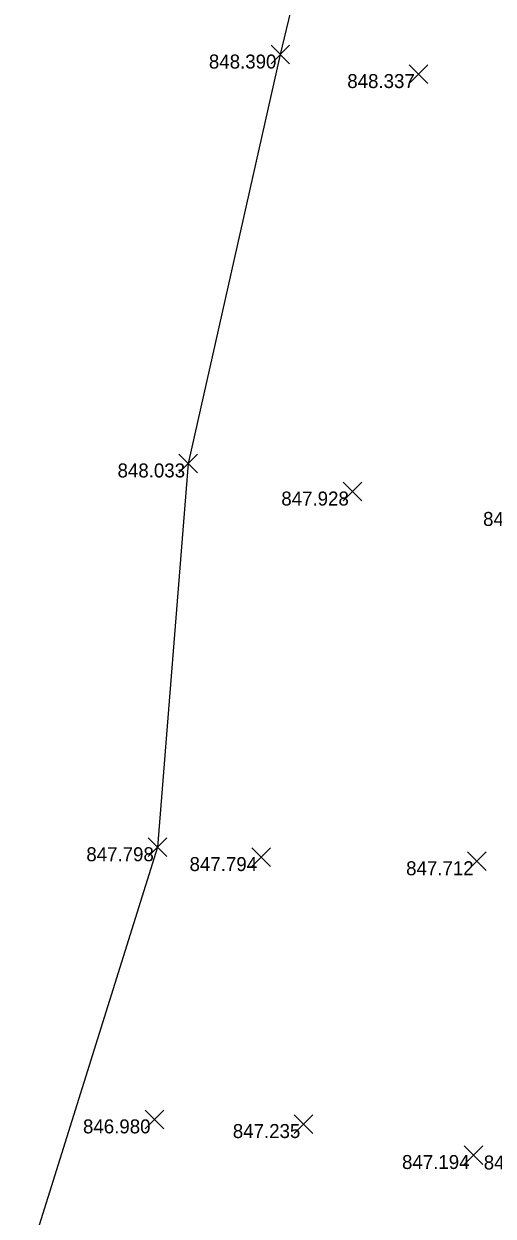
# Model space of a CAD drawing. Extents: x 2228183 to 2230895, y 679226 to 682223.
# Drawn here: x 2228241.9 to 2228275.5, y 680675.1 to 680760.4 of the extents above; entities that cross this region are included whole.
import ezdxf

# ---------------------------------------------------------------- set-up
doc = ezdxf.new("R2010")
doc.units = 0
for name, color, linetype in [('SC_Scratch1', 7, 'Continuous'), ('SV_X_Random_Point', 7, 'Continuous'), ('SV_X_Terrain_Boundary', 7, 'Continuous')]:
    doc.layers.add(name, color=color, linetype=linetype)

msp = doc.modelspace()

# ---------------------------------------------------------------- linework, layer by layer
at = {"layer": 'SV_X_Random_Point'}
for p, q in [((2228259.629, 680757.544), (2228260.963, 680758.879)), ((2228259.629, 680758.879), (2228260.963, 680757.544)), ((2228269.519, 680756.148), (2228270.853, 680757.483)), ((2228269.519, 680757.483), (2228270.853, 680756.148)), ((2228253.039, 680728.272), (2228254.373, 680729.607)), ((2228253.039, 680729.607), (2228254.373, 680728.272)), ((2228264.799, 680726.262), (2228266.133, 680727.597)), ((2228264.799, 680727.597), (2228266.133, 680726.262)), ((2228250.838, 680700.8), (2228252.172, 680702.135)), ((2228250.838, 680702.135), (2228252.172, 680700.8)), ((2228258.253, 680700.095), (2228259.587, 680701.43)), ((2228258.253, 680701.43), (2228259.587, 680700.095)), ((2228273.707, 680699.795), (2228275.041, 680701.13)), ((2228273.707, 680701.13), (2228275.041, 680699.795)), ((2228250.614, 680681.318), (2228251.948, 680682.653)), ((2228250.614, 680682.653), (2228251.948, 680681.318)), ((2228261.297, 680680.982), (2228262.631, 680682.317)), ((2228261.297, 680682.317), (2228262.631, 680680.982)), ((2228273.463, 680678.766), (2228274.797, 680680.101)), ((2228273.463, 680680.101), (2228274.797, 680678.766))]:
    msp.add_line(p, q, dxfattribs=at)
at = {"layer": 'SV_X_Terrain_Boundary'}
msp.add_lwpolyline([(2228354.942, 680861.825), (2228345.101, 680812.661), (2228340.217, 680788.76), (2228340.141, 680788.739), (2228338.501, 680789.104), (2228335.499, 680789.809), (2228330.862, 680790.491), (2228329.167, 680790.759), (2228324.224, 680791.65), (2228320.891, 680792.325), (2228313.146, 680792.869), (2228303.385, 680797.186), (2228294.281, 680799.511), (2228286.365, 680801.954), (2228274.98, 680804.848), (2228270.079, 680795.462), (2228265.714, 680780.896), (2228260.296, 680758.211), (2228253.706, 680728.939), (2228251.505, 680701.467), (2228241.932, 680670.916)], dxfattribs=at)

# ---------------------------------------------------------------- texts
at = {"layer": 'SC_Scratch1'}
for s, p in [('848.390', (2228255.182, 680757.211)), ('848.337', (2228265.09, 680755.815)), ('848.033', (2228248.642, 680727.939)), ('847.928', (2228260.366, 680725.929)), ('848.092', (2228274.811, 680724.468)), ('847.798', (2228246.405, 680700.467)), ('847.794', (2228253.798, 680699.762)), ('847.712', (2228269.301, 680699.462)), ('846.980', (2228246.167, 680680.985)), ('847.235', (2228256.894, 680680.649)), ('847.194', (2228269.008, 680678.433)), ('847.461', (2228274.859, 680678.399))]:
    msp.add_text(s, height=1, dxfattribs=at).set_placement(p)

doc.saveas('drawing.dxf')
